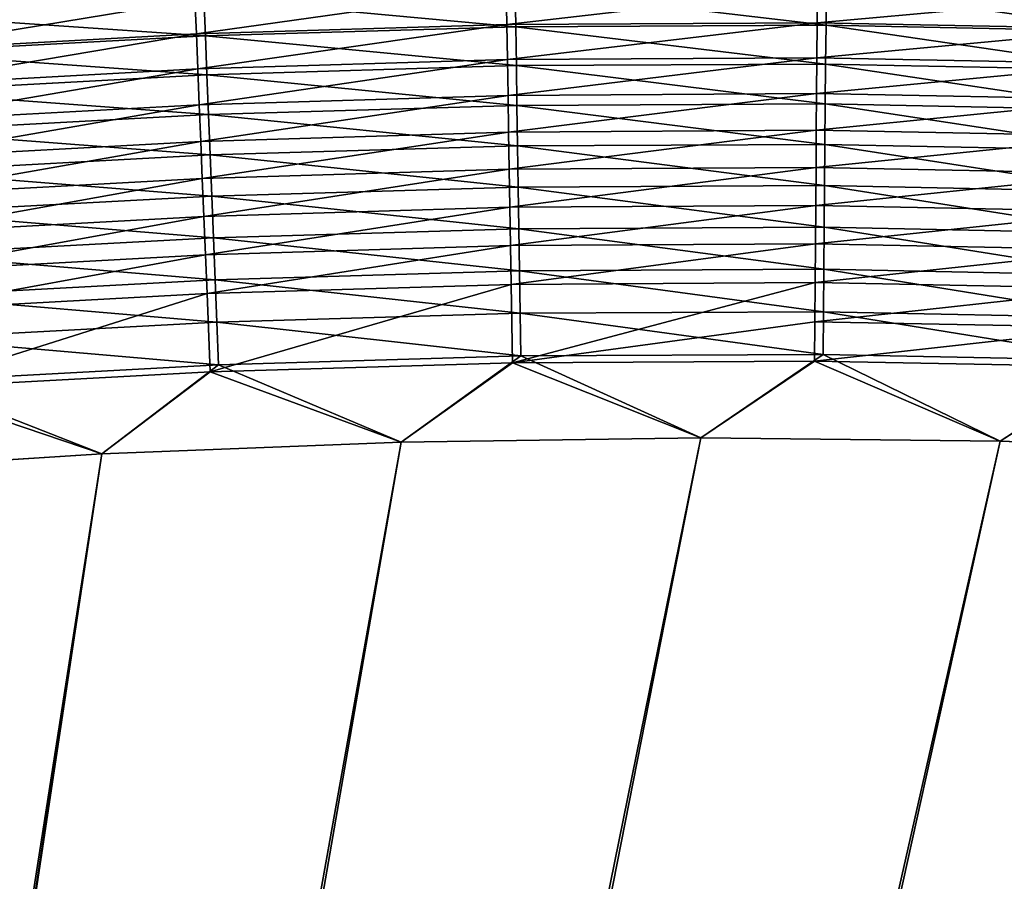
# Model space of a CAD drawing. Header units: metres. Extents: x 0 to 1400, y -1400 to 0.
# Tile 303 of 366: x 838 to 878, y -170 to -135. Entities that reach past the tile are written whole.
import ezdxf

# ---------------------------------------------------------------- set-up
doc = ezdxf.new("R2010")
doc.units = ezdxf.units.M

msp = doc.modelspace()

# ---------------------------------------------------------------- linework, layer by layer
at = {"layer": 'None'}
for points in [[(857.707642, -134.013779, -495.2677), (845.016602, -134.398819, -495.268433), (845.073914, -135.789734, -496.082947)], [(857.707642, -134.013779, -495.2677), (845.073914, -135.789734, -496.082947), (857.730835, -135.405807, -496.082306)], [(845.377808, -134.321136, -498.706177), (858.069336, -133.945023, -498.705475), (858.094116, -135.495865, -499.519775)], [(870.394958, -133.940674, -495.266693), (857.707642, -134.013779, -495.2677), (857.730835, -135.405807, -496.082306)], [(870.394958, -133.940674, -495.266693), (857.730835, -135.405807, -496.082306), (870.383301, -135.332962, -496.081451)], [(858.069336, -133.945023, -498.705475), (870.756104, -133.880936, -498.704529), (870.742004, -135.432053, -499.518982)], [(858.069336, -133.945023, -498.705475), (870.742004, -135.432053, -499.518982), (858.094116, -135.495865, -499.519775)], [(883.069702, -134.186905, -495.265411), (870.394958, -133.940674, -495.266693), (870.383301, -135.332962, -496.081451)], [(870.756104, -133.880936, -498.704529), (883.375366, -135.686554, -499.517975), (870.742004, -135.432053, -499.518982)], [(883.375366, -135.686554, -499.517975), (870.756104, -133.880936, -498.704529), (883.429077, -134.1362, -498.703369)], [(845.016602, -134.398819, -495.268433), (832.33075, -135.088425, -495.26889), (832.421448, -136.477417, -496.083374)], [(845.016602, -134.398819, -495.268433), (832.421448, -136.477417, -496.083374), (845.073914, -135.789734, -496.082947)], [(832.690308, -135.001953, -498.706604), (845.377808, -134.321136, -498.706177), (845.440552, -135.870743, -499.520355)], [(845.377808, -134.321136, -498.706177), (858.094116, -135.495865, -499.519775), (845.440552, -135.870743, -499.520355)], [(870.383301, -135.332962, -496.081451), (883.022461, -135.578537, -496.080353), (883.069702, -134.186905, -495.265411)], [(845.440552, -135.870743, -499.520355), (832.790283, -136.549438, -499.520721), (832.690308, -135.001953, -498.706604)], [(857.730835, -135.405807, -496.082306), (845.073914, -135.789734, -496.082947), (845.132751, -137.217026, -496.832886)], [(857.730835, -135.405807, -496.082306), (845.132751, -137.217026, -496.832886), (857.754639, -136.834259, -496.832336)], [(845.440552, -135.870743, -499.520355), (858.094116, -135.495865, -499.519775), (858.119446, -137.083237, -500.261932)], [(870.383301, -135.332962, -496.081451), (857.730835, -135.405807, -496.082306), (857.754639, -136.834259, -496.832336)], [(857.754639, -136.834259, -496.832336), (870.371399, -136.761688, -496.831604), (870.383301, -135.332962, -496.081451)], [(858.094116, -135.495865, -499.519775), (870.742004, -135.432053, -499.518982), (870.7276, -137.019699, -500.261261)], [(858.094116, -135.495865, -499.519775), (870.7276, -137.019699, -500.261261), (858.119446, -137.083237, -500.261932)], [(870.371399, -136.761688, -496.831604), (883.022461, -135.578537, -496.080353), (870.383301, -135.332962, -496.081451)], [(870.371399, -136.761688, -496.831604), (882.973999, -137.006577, -496.830688), (883.022461, -135.578537, -496.080353)], [(870.742004, -135.432053, -499.518982), (883.320374, -137.273438, -500.260437), (870.7276, -137.019699, -500.261261)], [(870.742004, -135.432053, -499.518982), (883.375366, -135.686554, -499.517975), (883.320374, -137.273438, -500.260437)], [(845.073914, -135.789734, -496.082947), (832.421448, -136.477417, -496.083374), (832.514526, -137.902725, -496.833252)], [(845.073914, -135.789734, -496.082947), (832.514526, -137.902725, -496.833252), (845.132751, -137.217026, -496.832886)], [(845.504822, -137.456848, -500.262421), (832.790283, -136.549438, -499.520721), (845.440552, -135.870743, -499.520355)], [(858.119446, -137.083237, -500.261932), (845.504822, -137.456848, -500.262421), (845.440552, -135.870743, -499.520355)], [(832.790283, -136.549438, -499.520721), (845.504822, -137.456848, -500.262421), (832.892639, -138.133362, -500.262726)], [(857.754639, -136.834259, -496.832336), (845.132751, -137.217026, -496.832886), (845.192932, -138.677917, -497.516357)], [(845.192932, -138.677917, -497.516357), (857.779053, -138.296356, -497.5159), (857.754639, -136.834259, -496.832336)], [(857.779053, -138.296356, -497.5159), (870.371399, -136.761688, -496.831604), (857.754639, -136.834259, -496.832336)], [(857.779053, -138.296356, -497.5159), (870.359131, -138.22406, -497.515289), (870.371399, -136.761688, -496.831604)], [(870.359131, -138.22406, -497.515289), (882.973999, -137.006577, -496.830688), (870.371399, -136.761688, -496.831604)], [(845.132751, -137.217026, -496.832886), (832.514526, -137.902725, -496.833252), (832.609741, -139.361588, -497.516663)], [(845.132751, -137.217026, -496.832886), (832.609741, -139.361588, -497.516663), (845.192932, -138.677917, -497.516357)], [(858.145325, -138.704117, -500.929932), (845.504822, -137.456848, -500.262421), (858.119446, -137.083237, -500.261932)], [(858.119446, -137.083237, -500.261932), (870.7276, -137.019699, -500.261261), (870.712891, -138.640884, -500.929382)], [(870.712891, -138.640884, -500.929382), (858.145325, -138.704117, -500.929932), (858.119446, -137.083237, -500.261932)], [(870.359131, -138.22406, -497.515289), (882.924377, -138.468277, -497.514557), (882.973999, -137.006577, -496.830688)], [(870.7276, -137.019699, -500.261261), (883.26416, -138.893829, -500.928741), (870.712891, -138.640884, -500.929382)], [(870.7276, -137.019699, -500.261261), (883.320374, -137.273438, -500.260437), (883.26416, -138.893829, -500.928741)], [(832.892639, -138.133362, -500.262726), (845.504822, -137.456848, -500.262421), (845.570435, -139.076431, -500.930328)], [(845.504822, -137.456848, -500.262421), (858.145325, -138.704117, -500.929932), (845.570435, -139.076431, -500.930328)], [(845.570435, -139.076431, -500.930328), (832.997131, -139.750717, -500.930603), (832.892639, -138.133362, -500.262726)], [(845.254395, -140.169662, -498.131561), (857.779053, -138.296356, -497.5159), (845.192932, -138.677917, -497.516357)], [(845.254395, -140.169662, -498.131561), (857.803894, -139.789307, -498.131165), (857.779053, -138.296356, -497.5159)], [(857.803894, -139.789307, -498.131165), (870.359131, -138.22406, -497.515289), (857.779053, -138.296356, -497.5159)], [(857.803894, -139.789307, -498.131165), (870.34668, -139.717316, -498.130676), (870.359131, -138.22406, -497.515289)], [(870.34668, -139.717316, -498.130676), (882.924377, -138.468277, -497.514557), (870.359131, -138.22406, -497.515289)], [(870.34668, -139.717316, -498.130676), (882.873718, -139.960846, -498.130066), (882.924377, -138.468277, -497.514557)], [(845.192932, -138.677917, -497.516357), (832.609741, -139.361588, -497.516663), (832.707031, -140.851242, -498.131805)], [(832.707031, -140.851242, -498.131805), (845.254395, -140.169662, -498.131561), (845.192932, -138.677917, -497.516357)], [(845.570435, -139.076431, -500.930328), (858.145325, -138.704117, -500.929932), (858.171692, -140.35527, -501.521973)], [(870.697876, -140.292358, -501.521545), (858.145325, -138.704117, -500.929932), (870.712891, -138.640884, -500.929382)], [(858.145325, -138.704117, -500.929932), (870.697876, -140.292358, -501.521545), (858.171692, -140.35527, -501.521973)], [(883.206909, -140.544525, -501.521057), (870.697876, -140.292358, -501.521545), (870.712891, -138.640884, -500.929382)], [(870.712891, -138.640884, -500.929382), (883.26416, -138.893829, -500.928741), (883.206909, -140.544525, -501.521057)], [(845.637268, -140.726257, -501.522308), (832.997131, -139.750717, -500.930603), (845.570435, -139.076431, -500.930328)], [(858.171692, -140.35527, -501.521973), (845.637268, -140.726257, -501.522308), (845.570435, -139.076431, -500.930328)], [(845.637268, -140.726257, -501.522308), (833.103577, -141.39827, -501.522522), (832.997131, -139.750717, -500.930603)], [(845.317017, -141.689255, -498.676788), (857.803894, -139.789307, -498.131165), (845.254395, -140.169662, -498.131561)], [(845.317017, -141.689255, -498.676788), (857.829285, -141.31015, -498.676483), (857.803894, -139.789307, -498.131165)], [(857.829285, -141.31015, -498.676483), (870.34668, -139.717316, -498.130676), (857.803894, -139.789307, -498.131165)], [(857.829285, -141.31015, -498.676483), (870.333923, -141.23848, -498.676117), (870.34668, -139.717316, -498.130676)], [(870.333923, -141.23848, -498.676117), (882.873718, -139.960846, -498.130066), (870.34668, -139.717316, -498.130676)], [(870.333923, -141.23848, -498.676117), (882.822083, -141.481308, -498.675629), (882.873718, -139.960846, -498.130066)], [(832.806091, -142.368713, -498.677002), (845.254395, -140.169662, -498.131561), (832.707031, -140.851242, -498.131805)], [(832.806091, -142.368713, -498.677002), (845.317017, -141.689255, -498.676788), (845.254395, -140.169662, -498.131561)], [(858.198486, -142.032608, -502.037201), (845.637268, -140.726257, -501.522308), (858.171692, -140.35527, -501.521973)], [(858.171692, -140.35527, -501.521973), (870.697876, -140.292358, -501.521545), (870.682678, -141.970001, -502.036896)], [(870.682678, -141.970001, -502.036896), (858.198486, -142.032608, -502.037201), (858.171692, -140.35527, -501.521973)], [(870.697876, -140.292358, -501.521545), (883.148804, -142.22139, -502.036499), (870.682678, -141.970001, -502.036896)], [(883.148804, -142.22139, -502.036499), (870.697876, -140.292358, -501.521545), (883.206909, -140.544525, -501.521057)], [(845.705139, -142.402237, -502.037476), (833.103577, -141.39827, -501.522522), (845.637268, -140.726257, -501.522308)], [(858.198486, -142.032608, -502.037201), (845.705139, -142.402237, -502.037476), (845.637268, -140.726257, -501.522308)], [(857.85498, -142.855103, -499.151062), (870.333923, -141.23848, -498.676117), (857.829285, -141.31015, -498.676483)], [(857.85498, -142.855103, -499.151062), (870.320984, -142.783752, -499.150757), (870.333923, -141.23848, -498.676117)], [(870.320984, -142.783752, -499.150757), (882.822083, -141.481308, -498.675629), (870.333923, -141.23848, -498.676117)], [(845.705139, -142.402237, -502.037476), (833.211731, -143.07193, -502.037659), (833.103577, -141.39827, -501.522522)], [(845.380615, -143.232925, -499.151276), (857.829285, -141.31015, -498.676483), (845.317017, -141.689255, -498.676788)], [(845.380615, -143.232925, -499.151276), (857.85498, -142.855103, -499.151062), (857.829285, -141.31015, -498.676483)], [(870.320984, -142.783752, -499.150757), (882.769653, -143.025879, -499.150391), (882.822083, -141.481308, -498.675629)], [(832.906738, -143.910233, -499.151459), (845.317017, -141.689255, -498.676788), (832.806091, -142.368713, -498.677002)], [(832.906738, -143.910233, -499.151459), (845.380615, -143.232925, -499.151276), (845.317017, -141.689255, -498.676788)], [(858.225586, -143.73175, -502.474945), (845.705139, -142.402237, -502.037476), (858.198486, -142.032608, -502.037201)], [(870.667236, -143.669479, -502.474701), (858.198486, -142.032608, -502.037201), (870.682678, -141.970001, -502.036896)], [(870.667236, -143.669479, -502.474701), (858.225586, -143.73175, -502.474945), (858.198486, -142.032608, -502.037201)], [(883.089905, -143.920074, -502.474426), (870.667236, -143.669479, -502.474701), (870.682678, -141.970001, -502.036896)], [(870.682678, -141.970001, -502.036896), (883.148804, -142.22139, -502.036499), (883.089905, -143.920074, -502.474426)], [(845.773926, -144.100006, -502.475128), (833.211731, -143.07193, -502.037659), (845.705139, -142.402237, -502.037476)], [(858.225586, -143.73175, -502.474945), (845.773926, -144.100006, -502.475128), (845.705139, -142.402237, -502.037476)], [(845.445007, -144.796677, -499.554413), (857.85498, -142.855103, -499.151062), (845.380615, -143.232925, -499.151276)], [(845.445007, -144.796677, -499.554413), (857.881104, -144.420151, -499.55423), (857.85498, -142.855103, -499.151062)], [(857.881104, -144.420151, -499.55423), (870.320984, -142.783752, -499.150757), (857.85498, -142.855103, -499.151062)], [(857.881104, -144.420151, -499.55423), (870.307861, -144.349121, -499.553986), (870.320984, -142.783752, -499.150757)], [(870.307861, -144.349121, -499.553986), (882.769653, -143.025879, -499.150391), (870.320984, -142.783752, -499.150757)], [(833.008667, -145.471802, -499.554535), (845.380615, -143.232925, -499.151276), (832.906738, -143.910233, -499.151459)], [(833.008667, -145.471802, -499.554535), (845.445007, -144.796677, -499.554413), (845.380615, -143.232925, -499.151276)], [(845.773926, -144.100006, -502.475128), (833.321228, -144.767349, -502.475281), (833.211731, -143.07193, -502.037659)], [(870.307861, -144.349121, -499.553986), (882.716553, -144.590561, -499.553741), (882.769653, -143.025879, -499.150391)], [(870.651611, -145.386429, -502.834351), (858.225586, -143.73175, -502.474945), (870.667236, -143.669479, -502.474701)], [(883.030396, -145.636246, -502.834167), (870.651611, -145.386429, -502.834351), (870.667236, -143.669479, -502.474701)], [(883.030396, -145.636246, -502.834167), (870.667236, -143.669479, -502.474701), (883.089905, -143.920074, -502.474426)], [(858.25293, -145.448364, -502.834503), (845.773926, -144.100006, -502.475128), (858.225586, -143.73175, -502.474945)], [(870.651611, -145.386429, -502.834351), (858.25293, -145.448364, -502.834503), (858.225586, -143.73175, -502.474945)], [(845.843384, -145.815231, -502.834656), (833.321228, -144.767349, -502.475281), (845.773926, -144.100006, -502.475128)], [(845.510132, -146.376511, -499.885529), (857.881104, -144.420151, -499.55423), (845.445007, -144.796677, -499.554413)], [(845.510132, -146.376511, -499.885529), (857.90741, -146.001282, -499.885376), (857.881104, -144.420151, -499.55423)], [(858.25293, -145.448364, -502.834503), (845.843384, -145.815231, -502.834656), (845.773926, -144.100006, -502.475128)], [(857.90741, -146.001282, -499.885376), (870.307861, -144.349121, -499.553986), (857.881104, -144.420151, -499.55423)], [(857.90741, -146.001282, -499.885376), (870.294617, -145.930603, -499.885223), (870.307861, -144.349121, -499.553986)], [(870.294617, -145.930603, -499.885223), (882.716553, -144.590561, -499.553741), (870.307861, -144.349121, -499.553986)], [(833.111633, -147.049408, -499.88562), (845.445007, -144.796677, -499.554413), (833.008667, -145.471802, -499.554535)], [(833.111633, -147.049408, -499.88562), (845.510132, -146.376511, -499.885529), (845.445007, -144.796677, -499.554413)], [(845.843384, -145.815231, -502.834656), (833.431885, -146.480194, -502.834747), (833.321228, -144.767349, -502.475281)], [(870.294617, -145.930603, -499.885223), (882.662842, -146.171341, -499.885071), (882.716553, -144.590561, -499.553741)], [(858.280579, -147.178131, -503.115265), (845.843384, -145.815231, -502.834656), (858.25293, -145.448364, -502.834503)], [(870.635864, -147.116547, -503.115143), (858.25293, -145.448364, -502.834503), (870.651611, -145.386429, -502.834351)], [(870.635864, -147.116547, -503.115143), (858.280579, -147.178131, -503.115265), (858.25293, -145.448364, -502.834503)], [(882.970398, -147.365555, -503.115021), (870.635864, -147.116547, -503.115143), (870.651611, -145.386429, -502.834351)], [(882.970398, -147.365555, -503.115021), (870.651611, -145.386429, -502.834351), (883.030396, -145.636246, -502.834167)], [(845.913391, -147.543594, -503.115326), (833.431885, -146.480194, -502.834747), (845.843384, -145.815231, -502.834656)], [(845.641602, -149.568451, -500.329315), (857.90741, -146.001282, -499.885376), (845.510132, -146.376511, -499.885529)], [(845.641602, -149.568451, -500.329315), (857.960632, -149.195877, -500.329254), (857.90741, -146.001282, -499.885376)], [(858.280579, -147.178131, -503.115265), (845.913391, -147.543594, -503.115326), (845.843384, -145.815231, -502.834656)], [(857.960632, -149.195877, -500.329254), (870.294617, -145.930603, -499.885223), (857.90741, -146.001282, -499.885376)], [(857.960632, -149.195877, -500.329254), (870.281311, -147.524185, -500.14386), (870.294617, -145.930603, -499.885223)], [(870.281311, -147.524185, -500.14386), (882.662842, -146.171341, -499.885071), (870.294617, -145.930603, -499.885223)], [(833.319702, -150.236877, -500.329346), (845.510132, -146.376511, -499.885529), (833.111633, -147.049408, -499.88562)], [(833.319702, -150.236877, -500.329346), (845.641602, -149.568451, -500.329315), (845.510132, -146.376511, -499.885529)], [(845.913391, -147.543594, -503.115326), (833.543396, -148.206161, -503.115417), (833.431885, -146.480194, -502.834747)], [(870.281311, -147.524185, -500.14386), (882.608765, -147.764221, -500.143738), (882.662842, -146.171341, -499.885071)], [(858.308289, -148.916687, -503.316467), (845.913391, -147.543594, -503.115326), (858.280579, -147.178131, -503.115265)], [(870.620056, -148.855453, -503.316437), (858.280579, -147.178131, -503.115265), (870.635864, -147.116547, -503.115143)], [(870.620056, -148.855453, -503.316437), (858.308289, -148.916687, -503.316467), (858.280579, -147.178131, -503.115265)], [(882.910095, -149.103653, -503.316376), (870.620056, -148.855453, -503.316437), (870.635864, -147.116547, -503.115143)], [(882.910095, -149.103653, -503.316376), (870.635864, -147.116547, -503.115143), (882.970398, -147.365555, -503.115021)], [(845.983765, -149.280731, -503.316528), (833.543396, -148.206161, -503.115417), (845.913391, -147.543594, -503.115326)], [(858.308289, -148.916687, -503.316467), (845.983765, -149.280731, -503.316528), (845.913391, -147.543594, -503.115326)], [(857.960632, -149.195877, -500.329254), (870.267883, -149.125885, -500.329224), (870.281311, -147.524185, -500.14386)], [(870.267883, -149.125885, -500.329224), (882.608765, -147.764221, -500.143738), (870.281311, -147.524185, -500.14386)], [(870.267883, -149.125885, -500.329224), (882.554382, -149.365204, -500.329163), (882.608765, -147.764221, -500.143738)], [(845.983765, -149.280731, -503.316528), (833.655457, -149.940887, -503.316559), (833.543396, -148.206161, -503.115417)], [(865.633545, -152.258026, -503.477753), (858.308289, -148.916687, -503.316467), (870.620056, -148.855453, -503.316437)], [(877.839844, -152.386719, -503.477753), (865.633545, -152.258026, -503.477753), (870.620056, -148.855453, -503.316437)], [(877.839844, -152.386719, -503.477753), (870.620056, -148.855453, -503.316437), (882.910095, -149.103653, -503.316376)], [(841.227539, -152.913116, -503.477753), (833.655457, -149.940887, -503.316559), (845.983765, -149.280731, -503.316528)], [(853.427002, -152.435928, -503.477753), (841.227539, -152.913116, -503.477753), (845.983765, -149.280731, -503.316528)], [(853.427002, -152.435944, -500.477753), (857.960632, -149.195877, -500.329254), (845.641602, -149.568451, -500.329315)], [(853.427002, -152.435928, -503.477753), (845.983765, -149.280731, -503.316528), (858.308289, -148.916687, -503.316467)], [(865.633545, -152.258026, -503.477753), (853.427002, -152.435928, -503.477753), (858.308289, -148.916687, -503.316467)], [(853.427002, -152.435944, -500.477753), (865.633545, -152.258026, -500.477753), (857.960632, -149.195877, -500.329254)], [(865.633545, -152.258026, -500.477753), (870.267883, -149.125885, -500.329224), (857.960632, -149.195877, -500.329254)], [(865.633545, -152.258026, -500.477753), (877.839905, -152.386719, -500.477753), (870.267883, -149.125885, -500.329224)], [(877.839905, -152.386719, -500.477753), (882.554382, -149.365204, -500.329163), (870.267883, -149.125885, -500.329224)], [(890.038513, -152.829361, -503.477753), (877.839844, -152.386719, -503.477753), (882.910095, -149.103653, -503.316376)], [(841.227478, -152.913116, -500.477753), (845.641602, -149.568451, -500.329315), (833.319702, -150.236877, -500.329346)], [(841.227478, -152.913116, -500.477753), (853.427002, -152.435944, -500.477753), (845.641602, -149.568451, -500.329315)], [(877.839905, -152.386719, -500.477753), (890.038513, -152.829346, -500.477753), (882.554382, -149.365204, -500.329163)], [(841.227539, -152.913116, -503.477753), (829.04248, -153.68222, -503.477753), (833.655457, -149.940887, -503.316559)], [(829.04248, -153.68222, -500.477753), (841.227478, -152.913116, -500.477753), (833.319702, -150.236877, -500.329346)], [(759.270203, -676.616821, -500.477753), (877.839905, -152.386719, -500.477753), (865.633545, -152.258026, -500.477753)], [(865.633545, -152.258026, -500.477753), (853.427002, -152.435944, -500.477753), (759.270203, -676.616821, -500.477753)], [(890.038513, -152.829346, -500.477753), (877.839905, -152.386719, -500.477753), (759.270203, -676.616821, -500.477753)], [(853.427002, -152.435944, -500.477753), (841.227478, -152.913116, -500.477753), (759.270203, -676.616821, -500.477753)], [(762.366577, -676.864197, -503.477753), (853.427002, -152.435928, -503.477753), (865.633545, -152.258026, -503.477753)], [(865.633545, -152.258026, -503.477753), (877.839844, -152.386719, -503.477753), (762.366577, -676.864197, -503.477753)], [(877.839844, -152.386719, -503.477753), (890.038513, -152.829361, -503.477753), (762.366577, -676.864197, -503.477753)], [(841.227539, -152.913116, -503.477753), (853.427002, -152.435928, -503.477753), (762.366577, -676.864197, -503.477753)], [(902.222107, -153.593277, -500.477753), (890.038513, -152.829346, -500.477753), (759.270203, -676.616821, -500.477753)], [(759.270203, -676.616821, -500.477753), (841.227478, -152.913116, -500.477753), (829.04248, -153.68222, -500.477753)], [(829.04248, -153.68222, -503.477753), (841.227539, -152.913116, -503.477753), (761.671448, -674.203247, -503.477753)], [(761.671448, -674.203247, -503.477753), (841.227539, -152.913116, -503.477753), (762.366577, -676.864197, -503.477753)], [(762.366577, -676.864197, -503.477753), (890.038513, -152.829361, -503.477753), (902.222107, -153.593292, -503.477753)], [(759.270203, -676.616821, -500.477753), (914.381592, -154.685791, -500.477753), (902.222107, -153.593277, -500.477753)], [(902.222107, -153.593292, -503.477753), (914.381592, -154.685791, -503.477753), (762.366577, -676.864197, -503.477753)], [(926.506104, -156.11409, -500.477753), (914.381592, -154.685791, -500.477753), (759.270203, -676.616821, -500.477753)], [(914.381592, -154.685791, -503.477753), (926.506042, -156.114075, -503.477753), (762.366577, -676.864197, -503.477753)], [(938.584595, -157.885391, -500.477753), (926.506104, -156.11409, -500.477753), (759.270203, -676.616821, -500.477753)], [(762.366577, -676.864197, -503.477753), (926.506042, -156.114075, -503.477753), (938.584595, -157.885391, -503.477753)], [(759.270203, -676.616821, -500.477753), (950.60614, -160.006927, -500.477753), (938.584595, -157.885391, -500.477753)], [(938.584595, -157.885391, -503.477753), (950.60614, -160.006927, -503.477753), (762.366577, -676.864197, -503.477753)], [(962.559814, -162.485886, -500.477753), (950.60614, -160.006927, -500.477753), (759.270203, -676.616821, -500.477753)], [(950.60614, -160.006927, -503.477753), (962.559814, -162.485901, -503.477753), (762.366577, -676.864197, -503.477753)], [(974.433777, -165.328979, -500.477753), (962.559814, -162.485886, -500.477753), (759.270203, -676.616821, -500.477753)], [(762.366577, -676.864197, -503.477753), (962.559814, -162.485901, -503.477753), (974.433777, -165.328995, -503.477753)], [(759.270203, -676.616821, -500.477753), (986.21344, -168.541031, -500.477753), (974.433777, -165.328979, -500.477753)], [(974.433777, -165.328995, -503.477753), (986.21344, -168.541031, -503.477753), (762.366577, -676.864197, -503.477753)], [(997.883667, -172.126526, -500.477753), (986.21344, -168.541031, -500.477753), (759.270203, -676.616821, -500.477753)], [(986.21344, -168.541031, -503.477753), (997.883667, -172.126511, -503.477753), (762.366577, -676.864197, -503.477753)]]:
    msp.add_3dface(points, dxfattribs=at)

doc.saveas('drawing.dxf')
